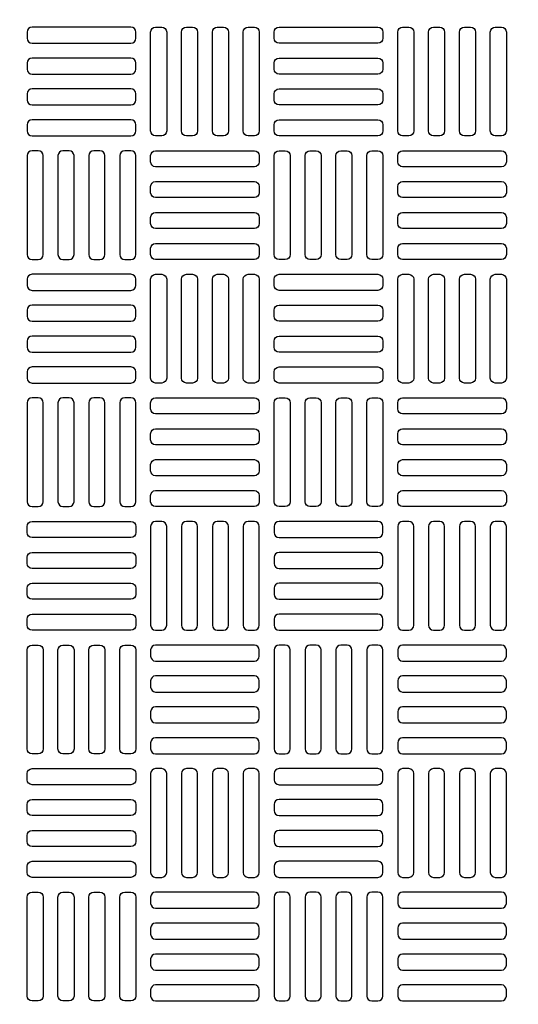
# Model space of a CAD drawing. Extents: x -169 to 6736, y -208 to 3022.
# Tile 626 of 656: x 5959.45 to 5967.4, y 1470.23 to 1485.91. Entities that reach past the tile are written whole.
import ezdxf

# ---------------------------------------------------------------- set-up
doc = ezdxf.new("R2010")
doc.units = 0
doc.header["$MEASUREMENT"] = 0
doc.linetypes.add('HIDDEN2', pattern=[0.28125, 0.1875, -0.09375])
doc.layers.get('DEFPOINTS').update_dxf_attribs({"linetype": 'CONTINUOUS'})
for name, color, linetype in [('TANK-MANHOLE-COVER-40', 2, 'CONTINUOUS'), ('TANK-MANHOLE-COVER-HATCH-40', 252, 'CONTINUOUS'), ('TANK-SLOPE', 3, 'CONTINUOUS')]:
    doc.layers.add(name, color=color, linetype=linetype)

msp = doc.modelspace()

# ---------------------------------------------------------------- linework, layer by layer
at = {"layer": 'DEFPOINTS', "color": 8, "linetype": 'HIDDEN2', "ltscale": 0.125}
msp.add_circle((5962.40346, 1479.01916), 14, dxfattribs=at)
msp.add_circle((5962.40346, 1479.01916), 14, dxfattribs=at)
at = {"layer": 'DEFPOINTS', "color": 8, "linetype": 'HIDDEN2', "ltscale": 0.5}
msp.add_circle((5962.40346, 1479.01916), 11, dxfattribs=at)
msp.add_circle((5962.40346, 1479.01916), 11, dxfattribs=at)
at = {"layer": 'TANK-MANHOLE-COVER-40', "color": 4, "linetype": 'Continuous'}
msp.add_circle((5962.40422, 1479.01916), 22.63902, dxfattribs=at)
at = {"layer": 'TANK-MANHOLE-COVER-40', "color": 1, "linetype": 'Continuous'}
msp.add_circle((5962.40422, 1479.01916), 22.44094, dxfattribs=at)
at = {"layer": 'TANK-MANHOLE-COVER-40', "color": 2, "linetype": 'Continuous'}
msp.add_circle((5962.40422, 1479.01916), 21.65354, dxfattribs=at)
at = {"layer": 'TANK-MANHOLE-COVER-HATCH-40', "linetype": 'Continuous', "flags": 128}
for points in [[(5959.56958, 1485.61365, 0.41421356), (5959.64832, 1485.53491), (5961.22312, 1485.53491, 0.41421356), (5961.30186, 1485.61365), (5961.30186, 1485.71207, 0.41421356), (5961.22312, 1485.79081), (5959.64832, 1485.79081, 0.41421356), (5959.56958, 1485.71207)], [(5961.61682, 1484.05853, -0.41421356), (5961.53808, 1484.13727), (5961.53808, 1485.71207, -0.41421356), (5961.61682, 1485.79081), (5961.71525, 1485.79081, -0.41421356), (5961.79399, 1485.71207), (5961.79399, 1484.13727, -0.41421356), (5961.71525, 1484.05853)], [(5962.10895, 1484.05853, -0.41421356), (5962.03021, 1484.13727), (5962.03021, 1485.71207, -0.41421356), (5962.10895, 1485.79081), (5962.20737, 1485.79081, -0.41421356), (5962.28611, 1485.71207), (5962.28611, 1484.13727, -0.41421356), (5962.20737, 1484.05853)], [(5962.60107, 1484.05853, -0.41421356), (5962.52233, 1484.13727), (5962.52233, 1485.71207, -0.41421356), (5962.60107, 1485.79081), (5962.6995, 1485.79081, -0.41421356), (5962.77824, 1485.71207), (5962.77824, 1484.13727, -0.41421356), (5962.6995, 1484.05853)], [(5963.0932, 1484.05853, -0.41421356), (5963.01446, 1484.13727), (5963.01446, 1485.71207, -0.41421356), (5963.0932, 1485.79081), (5963.19163, 1485.79081, -0.41421356), (5963.27037, 1485.71207), (5963.27037, 1484.13727, -0.41421356), (5963.19163, 1484.05853)], [(5965.23887, 1485.61365, -0.41421356), (5965.16013, 1485.53491), (5963.58533, 1485.53491, -0.41421356), (5963.50659, 1485.61365), (5963.50659, 1485.71207, -0.41421356), (5963.58533, 1485.79081), (5965.16013, 1485.79081, -0.41421356), (5965.23887, 1485.71207)], [(5965.55383, 1484.05853, -0.41421356), (5965.47509, 1484.13727), (5965.47509, 1485.71207, -0.41421356), (5965.55383, 1485.79081), (5965.65226, 1485.79081, -0.41421356), (5965.731, 1485.71207), (5965.731, 1484.13727, -0.41421356), (5965.65226, 1484.05853)], [(5966.04596, 1484.05853, -0.41421356), (5965.96722, 1484.13727), (5965.96722, 1485.71207, -0.41421356), (5966.04596, 1485.79081), (5966.14438, 1485.79081, -0.41421356), (5966.22312, 1485.71207), (5966.22312, 1484.13727, -0.41421356), (5966.14438, 1484.05853)], [(5966.53808, 1484.05853, -0.41421356), (5966.45934, 1484.13727), (5966.45934, 1485.71207, -0.41421356), (5966.53808, 1485.79081), (5966.63651, 1485.79081, -0.41421356), (5966.71525, 1485.71207), (5966.71525, 1484.13727, -0.41421356), (5966.63651, 1484.05853)], [(5967.03021, 1484.05853, -0.41421356), (5966.95147, 1484.13727), (5966.95147, 1485.71207, -0.41421356), (5967.03021, 1485.79081), (5967.12863, 1485.79081, -0.41421356), (5967.20737, 1485.71207), (5967.20737, 1484.13727, -0.41421356), (5967.12863, 1484.05853)], [(5959.56958, 1485.12152, 0.41421356), (5959.64832, 1485.04278), (5961.22312, 1485.04278, 0.41421356), (5961.30186, 1485.12152), (5961.30186, 1485.21995, 0.41421356), (5961.22312, 1485.29869), (5959.64832, 1485.29869, 0.41421356), (5959.56958, 1485.21995)], [(5965.23887, 1485.12152, -0.41421356), (5965.16013, 1485.04278), (5963.58533, 1485.04278, -0.41421356), (5963.50659, 1485.12152), (5963.50659, 1485.21995, -0.41421356), (5963.58533, 1485.29869), (5965.16013, 1485.29869, -0.41421356), (5965.23887, 1485.21995)], [(5959.56958, 1484.6294, 0.41421356), (5959.64832, 1484.55066), (5961.22312, 1484.55066, 0.41421356), (5961.30186, 1484.6294), (5961.30186, 1484.72782, 0.41421356), (5961.22312, 1484.80656), (5959.64832, 1484.80656, 0.41421356), (5959.56958, 1484.72782)], [(5965.23887, 1484.6294, -0.41421356), (5965.16013, 1484.55066), (5963.58533, 1484.55066, -0.41421356), (5963.50659, 1484.6294), (5963.50659, 1484.72782, -0.41421356), (5963.58533, 1484.80656), (5965.16013, 1484.80656, -0.41421356), (5965.23887, 1484.72782)], [(5959.56958, 1484.13727, 0.41421356), (5959.64832, 1484.05853), (5961.22312, 1484.05853, 0.41421356), (5961.30186, 1484.13727), (5961.30186, 1484.23569, 0.41421356), (5961.22312, 1484.31443), (5959.64832, 1484.31443, 0.41421356), (5959.56958, 1484.23569)], [(5965.23887, 1484.13727, -0.41421356), (5965.16013, 1484.05853), (5963.58533, 1484.05853, -0.41421356), (5963.50659, 1484.13727), (5963.50659, 1484.23569, -0.41421356), (5963.58533, 1484.31443), (5965.16013, 1484.31443, -0.41421356), (5965.23887, 1484.23569)], [(5959.74674, 1482.09003, 0.41421356), (5959.82548, 1482.16877), (5959.82548, 1483.74357, 0.41421356), (5959.74674, 1483.82231), (5959.64832, 1483.82231, 0.41421356), (5959.56958, 1483.74357), (5959.56958, 1482.16877, 0.41421356), (5959.64832, 1482.09003)], [(5960.23887, 1482.09003, 0.41421356), (5960.31761, 1482.16877), (5960.31761, 1483.74357, 0.41421356), (5960.23887, 1483.82231), (5960.14044, 1483.82231, 0.41421356), (5960.0617, 1483.74357), (5960.0617, 1482.16877, 0.41421356), (5960.14044, 1482.09003)], [(5960.731, 1482.09003, 0.41421356), (5960.80974, 1482.16877), (5960.80974, 1483.74357, 0.41421356), (5960.731, 1483.82231), (5960.63257, 1483.82231, 0.41421356), (5960.55383, 1483.74357), (5960.55383, 1482.16877, 0.41421356), (5960.63257, 1482.09003)], [(5961.22312, 1482.09003, 0.41421356), (5961.30186, 1482.16877), (5961.30186, 1483.74357, 0.41421356), (5961.22312, 1483.82231), (5961.1247, 1483.82231, 0.41421356), (5961.04596, 1483.74357), (5961.04596, 1482.16877, 0.41421356), (5961.1247, 1482.09003)], [(5961.53808, 1483.74357, -0.41421356), (5961.61682, 1483.82231), (5963.19163, 1483.82231, -0.41421356), (5963.27037, 1483.74357), (5963.27037, 1483.64514, -0.41421356), (5963.19163, 1483.5664), (5961.61682, 1483.5664, -0.41421356), (5961.53808, 1483.64514)], [(5963.58533, 1482.09003, -0.41421356), (5963.50659, 1482.16877), (5963.50659, 1483.74357, -0.41421356), (5963.58533, 1483.82231), (5963.68375, 1483.82231, -0.41421356), (5963.76249, 1483.74357), (5963.76249, 1482.16877, -0.41421356), (5963.68375, 1482.09003)], [(5964.07745, 1482.09003, -0.41421356), (5963.99871, 1482.16877), (5963.99871, 1483.74357, -0.41421356), (5964.07745, 1483.82231), (5964.17588, 1483.82231, -0.41421356), (5964.25462, 1483.74357), (5964.25462, 1482.16877, -0.41421356), (5964.17588, 1482.09003)], [(5964.56958, 1482.09003, -0.41421356), (5964.49084, 1482.16877), (5964.49084, 1483.74357, -0.41421356), (5964.56958, 1483.82231), (5964.668, 1483.82231, -0.41421356), (5964.74674, 1483.74357), (5964.74674, 1482.16877, -0.41421356), (5964.668, 1482.09003)], [(5965.0617, 1482.09003, -0.41421356), (5964.98296, 1482.16877), (5964.98296, 1483.74357, -0.41421356), (5965.0617, 1483.82231), (5965.16013, 1483.82231, -0.41421356), (5965.23887, 1483.74357), (5965.23887, 1482.16877, -0.41421356), (5965.16013, 1482.09003)], [(5965.47509, 1483.74357, -0.41421356), (5965.55383, 1483.82231), (5967.12863, 1483.82231, -0.41421356), (5967.20737, 1483.74357), (5967.20737, 1483.64514, -0.41421356), (5967.12863, 1483.5664), (5965.55383, 1483.5664, -0.41421356), (5965.47509, 1483.64514)], [(5961.53808, 1483.25144, -0.41421356), (5961.61682, 1483.33018), (5963.19163, 1483.33018, -0.41421356), (5963.27037, 1483.25144), (5963.27037, 1483.15302, -0.41421356), (5963.19163, 1483.07428), (5961.61682, 1483.07428, -0.41421356), (5961.53808, 1483.15302)], [(5965.47509, 1483.25144, -0.41421356), (5965.55383, 1483.33018), (5967.12863, 1483.33018, -0.41421356), (5967.20737, 1483.25144), (5967.20737, 1483.15302, -0.41421356), (5967.12863, 1483.07428), (5965.55383, 1483.07428, -0.41421356), (5965.47509, 1483.15302)], [(5961.53808, 1482.75932, -0.41421356), (5961.61682, 1482.83806), (5963.19163, 1482.83806, -0.41421356), (5963.27037, 1482.75932), (5963.27037, 1482.66089, -0.41421356), (5963.19163, 1482.58215), (5961.61682, 1482.58215, -0.41421356), (5961.53808, 1482.66089)], [(5965.47509, 1482.75932, -0.41421356), (5965.55383, 1482.83806), (5967.12863, 1482.83806, -0.41421356), (5967.20737, 1482.75932), (5967.20737, 1482.66089, -0.41421356), (5967.12863, 1482.58215), (5965.55383, 1482.58215, -0.41421356), (5965.47509, 1482.66089)], [(5961.53808, 1482.26719, -0.41421356), (5961.61682, 1482.34593), (5963.19163, 1482.34593, -0.41421356), (5963.27037, 1482.26719), (5963.27037, 1482.16877, -0.41421356), (5963.19163, 1482.09003), (5961.61682, 1482.09003, -0.41421356), (5961.53808, 1482.16877)], [(5965.47509, 1482.26719, -0.41421356), (5965.55383, 1482.34593), (5967.12863, 1482.34593, -0.41421356), (5967.20737, 1482.26719), (5967.20737, 1482.16877, -0.41421356), (5967.12863, 1482.09003), (5965.55383, 1482.09003, -0.41421356), (5965.47509, 1482.16877)], [(5959.56958, 1481.67664, 0.41421356), (5959.64832, 1481.5979), (5961.22312, 1481.5979, 0.41421356), (5961.30186, 1481.67664), (5961.30186, 1481.77506, 0.41421356), (5961.22312, 1481.85381), (5959.64832, 1481.85381, 0.41421356), (5959.56958, 1481.77506)], [(5961.61682, 1480.12152, -0.41421356), (5961.53808, 1480.20026), (5961.53808, 1481.77506, -0.41421356), (5961.61682, 1481.85381), (5961.71525, 1481.85381, -0.41421356), (5961.79399, 1481.77506), (5961.79399, 1480.20026, -0.41421356), (5961.71525, 1480.12152)], [(5962.10895, 1480.12152, -0.41421356), (5962.03021, 1480.20026), (5962.03021, 1481.77506, -0.41421356), (5962.10895, 1481.85381), (5962.20737, 1481.85381, -0.41421356), (5962.28611, 1481.77506), (5962.28611, 1480.20026, -0.41421356), (5962.20737, 1480.12152)], [(5962.60107, 1480.12152, -0.41421356), (5962.52233, 1480.20026), (5962.52233, 1481.77506, -0.41421356), (5962.60107, 1481.85381), (5962.6995, 1481.85381, -0.41421356), (5962.77824, 1481.77506), (5962.77824, 1480.20026, -0.41421356), (5962.6995, 1480.12152)], [(5963.0932, 1480.12152, -0.41421356), (5963.01446, 1480.20026), (5963.01446, 1481.77506, -0.41421356), (5963.0932, 1481.85381), (5963.19163, 1481.85381, -0.41421356), (5963.27037, 1481.77506), (5963.27037, 1480.20026, -0.41421356), (5963.19163, 1480.12152)], [(5965.23887, 1481.67664, -0.41421356), (5965.16013, 1481.5979), (5963.58533, 1481.5979, -0.41421356), (5963.50659, 1481.67664), (5963.50659, 1481.77506, -0.41421356), (5963.58533, 1481.85381), (5965.16013, 1481.85381, -0.41421356), (5965.23887, 1481.77506)], [(5965.55383, 1480.12152, -0.41421356), (5965.47509, 1480.20026), (5965.47509, 1481.77506, -0.41421356), (5965.55383, 1481.85381), (5965.65226, 1481.85381, -0.41421356), (5965.731, 1481.77506), (5965.731, 1480.20026, -0.41421356), (5965.65226, 1480.12152)], [(5966.04596, 1480.12152, -0.41421356), (5965.96722, 1480.20026), (5965.96722, 1481.77506, -0.41421356), (5966.04596, 1481.85381), (5966.14438, 1481.85381, -0.41421356), (5966.22312, 1481.77506), (5966.22312, 1480.20026, -0.41421356), (5966.14438, 1480.12152)], [(5966.53808, 1480.12152, -0.41421356), (5966.45934, 1480.20026), (5966.45934, 1481.77506, -0.41421356), (5966.53808, 1481.85381), (5966.63651, 1481.85381, -0.41421356), (5966.71525, 1481.77506), (5966.71525, 1480.20026, -0.41421356), (5966.63651, 1480.12152)], [(5967.03021, 1480.12152, -0.41421356), (5966.95147, 1480.20026), (5966.95147, 1481.77506, -0.41421356), (5967.03021, 1481.85381), (5967.12863, 1481.85381, -0.41421356), (5967.20737, 1481.77506), (5967.20737, 1480.20026, -0.41421356), (5967.12863, 1480.12152)], [(5959.56958, 1481.18451, 0.41421356), (5959.64832, 1481.10577), (5961.22312, 1481.10577, 0.41421356), (5961.30186, 1481.18451), (5961.30186, 1481.28294, 0.41421356), (5961.22312, 1481.36168), (5959.64832, 1481.36168, 0.41421356), (5959.56958, 1481.28294)], [(5965.23887, 1481.18451, -0.41421356), (5965.16013, 1481.10577), (5963.58533, 1481.10577, -0.41421356), (5963.50659, 1481.18451), (5963.50659, 1481.28294, -0.41421356), (5963.58533, 1481.36168), (5965.16013, 1481.36168, -0.41421356), (5965.23887, 1481.28294)], [(5959.56958, 1480.69239, 0.41421356), (5959.64832, 1480.61365), (5961.22312, 1480.61365, 0.41421356), (5961.30186, 1480.69239), (5961.30186, 1480.79081, 0.41421356), (5961.22312, 1480.86955), (5959.64832, 1480.86955, 0.41421356), (5959.56958, 1480.79081)], [(5965.23887, 1480.69239, -0.41421356), (5965.16013, 1480.61365), (5963.58533, 1480.61365, -0.41421356), (5963.50659, 1480.69239), (5963.50659, 1480.79081, -0.41421356), (5963.58533, 1480.86955), (5965.16013, 1480.86955, -0.41421356), (5965.23887, 1480.79081)], [(5959.56958, 1480.20026, 0.41421356), (5959.64832, 1480.12152), (5961.22312, 1480.12152, 0.41421356), (5961.30186, 1480.20026), (5961.30186, 1480.29869, 0.41421356), (5961.22312, 1480.37743), (5959.64832, 1480.37743, 0.41421356), (5959.56958, 1480.29869)], [(5965.23887, 1480.20026, -0.41421356), (5965.16013, 1480.12152), (5963.58533, 1480.12152, -0.41421356), (5963.50659, 1480.20026), (5963.50659, 1480.29869, -0.41421356), (5963.58533, 1480.37743), (5965.16013, 1480.37743, -0.41421356), (5965.23887, 1480.29869)], [(5959.74674, 1478.15302, 0.41421356), (5959.82548, 1478.23176), (5959.82548, 1479.80656, 0.41421356), (5959.74674, 1479.8853), (5959.64832, 1479.8853, 0.41421356), (5959.56958, 1479.80656), (5959.56958, 1478.23176, 0.41421356), (5959.64832, 1478.15302)], [(5960.23887, 1478.15302, 0.41421356), (5960.31761, 1478.23176), (5960.31761, 1479.80656, 0.41421356), (5960.23887, 1479.8853), (5960.14044, 1479.8853, 0.41421356), (5960.0617, 1479.80656), (5960.0617, 1478.23176, 0.41421356), (5960.14044, 1478.15302)], [(5960.731, 1478.15302, 0.41421356), (5960.80974, 1478.23176), (5960.80974, 1479.80656, 0.41421356), (5960.731, 1479.8853), (5960.63257, 1479.8853, 0.41421356), (5960.55383, 1479.80656), (5960.55383, 1478.23176, 0.41421356), (5960.63257, 1478.15302)], [(5961.22312, 1478.15302, 0.41421356), (5961.30186, 1478.23176), (5961.30186, 1479.80656, 0.41421356), (5961.22312, 1479.8853), (5961.1247, 1479.8853, 0.41421356), (5961.04596, 1479.80656), (5961.04596, 1478.23176, 0.41421356), (5961.1247, 1478.15302)], [(5961.53808, 1479.80656, -0.41421356), (5961.61682, 1479.8853), (5963.19163, 1479.8853, -0.41421356), (5963.27037, 1479.80656), (5963.27037, 1479.70814, -0.41421356), (5963.19163, 1479.6294), (5961.61682, 1479.6294, -0.41421356), (5961.53808, 1479.70814)], [(5963.58533, 1478.15302, -0.41421356), (5963.50659, 1478.23176), (5963.50659, 1479.80656, -0.41421356), (5963.58533, 1479.8853), (5963.68375, 1479.8853, -0.41421356), (5963.76249, 1479.80656), (5963.76249, 1478.23176, -0.41421356), (5963.68375, 1478.15302)], [(5964.07745, 1478.15302, -0.41421356), (5963.99871, 1478.23176), (5963.99871, 1479.80656, -0.41421356), (5964.07745, 1479.8853), (5964.17588, 1479.8853, -0.41421356), (5964.25462, 1479.80656), (5964.25462, 1478.23176, -0.41421356), (5964.17588, 1478.15302)], [(5964.56958, 1478.15302, -0.41421356), (5964.49084, 1478.23176), (5964.49084, 1479.80656, -0.41421356), (5964.56958, 1479.8853), (5964.668, 1479.8853, -0.41421356), (5964.74674, 1479.80656), (5964.74674, 1478.23176, -0.41421356), (5964.668, 1478.15302)], [(5965.0617, 1478.15302, -0.41421356), (5964.98296, 1478.23176), (5964.98296, 1479.80656, -0.41421356), (5965.0617, 1479.8853), (5965.16013, 1479.8853, -0.41421356), (5965.23887, 1479.80656), (5965.23887, 1478.23176, -0.41421356), (5965.16013, 1478.15302)], [(5965.47509, 1479.80656, -0.41421356), (5965.55383, 1479.8853), (5967.12863, 1479.8853, -0.41421356), (5967.20737, 1479.80656), (5967.20737, 1479.70814, -0.41421356), (5967.12863, 1479.6294), (5965.55383, 1479.6294, -0.41421356), (5965.47509, 1479.70814)], [(5961.53808, 1479.31443, -0.41421356), (5961.61682, 1479.39318), (5963.19163, 1479.39318, -0.41421356), (5963.27037, 1479.31443), (5963.27037, 1479.21601, -0.41421356), (5963.19163, 1479.13727), (5961.61682, 1479.13727, -0.41421356), (5961.53808, 1479.21601)], [(5965.47509, 1479.31443, -0.41421356), (5965.55383, 1479.39318), (5967.12863, 1479.39318, -0.41421356), (5967.20737, 1479.31443), (5967.20737, 1479.21601, -0.41421356), (5967.12863, 1479.13727), (5965.55383, 1479.13727, -0.41421356), (5965.47509, 1479.21601)], [(5961.53808, 1478.82231, -0.41421356), (5961.61682, 1478.90105), (5963.19163, 1478.90105, -0.41421356), (5963.27037, 1478.82231), (5963.27037, 1478.72388, -0.41421356), (5963.19163, 1478.64514), (5961.61682, 1478.64514, -0.41421356), (5961.53808, 1478.72388)], [(5965.47509, 1478.82231, -0.41421356), (5965.55383, 1478.90105), (5967.12863, 1478.90105, -0.41421356), (5967.20737, 1478.82231), (5967.20737, 1478.72388, -0.41421356), (5967.12863, 1478.64514), (5965.55383, 1478.64514, -0.41421356), (5965.47509, 1478.72388)], [(5961.53808, 1478.33018, -0.41421356), (5961.61682, 1478.40892), (5963.19163, 1478.40892, -0.41421356), (5963.27037, 1478.33018), (5963.27037, 1478.23176, -0.41421356), (5963.19163, 1478.15302), (5961.61682, 1478.15302, -0.41421356), (5961.53808, 1478.23176)], [(5965.47509, 1478.33018, -0.41421356), (5965.55383, 1478.40892), (5967.12863, 1478.40892, -0.41421356), (5967.20737, 1478.33018), (5967.20737, 1478.23176, -0.41421356), (5967.12863, 1478.15302), (5965.55383, 1478.15302, -0.41421356), (5965.47509, 1478.23176)], [(5959.56958, 1477.83806, -0.41421356), (5959.64832, 1477.9168), (5961.22312, 1477.9168, -0.41421356), (5961.30186, 1477.83806), (5961.30186, 1477.73963, -0.41421356), (5961.22312, 1477.66089), (5959.64832, 1477.66089, -0.41421356), (5959.56958, 1477.73963)], [(5961.61682, 1477.9168, 0.41421356), (5961.53808, 1477.83806), (5961.53808, 1476.26325, 0.41421356), (5961.61682, 1476.18451), (5961.71525, 1476.18451, 0.41421356), (5961.79399, 1476.26325), (5961.79399, 1477.83806, 0.41421356), (5961.71525, 1477.9168)], [(5962.10895, 1477.9168, 0.41421356), (5962.03021, 1477.83806), (5962.03021, 1476.26325, 0.41421356), (5962.10895, 1476.18451), (5962.20737, 1476.18451, 0.41421356), (5962.28611, 1476.26325), (5962.28611, 1477.83806, 0.41421356), (5962.20737, 1477.9168)], [(5962.60107, 1477.9168, 0.41421356), (5962.52233, 1477.83806), (5962.52233, 1476.26325, 0.41421356), (5962.60107, 1476.18451), (5962.6995, 1476.18451, 0.41421356), (5962.77824, 1476.26325), (5962.77824, 1477.83806, 0.41421356), (5962.6995, 1477.9168)], [(5963.0932, 1477.9168, 0.41421356), (5963.01446, 1477.83806), (5963.01446, 1476.26325, 0.41421356), (5963.0932, 1476.18451), (5963.19163, 1476.18451, 0.41421356), (5963.27037, 1476.26325), (5963.27037, 1477.83806, 0.41421356), (5963.19163, 1477.9168)], [(5965.23887, 1477.83806, 0.41421356), (5965.16013, 1477.9168), (5963.58533, 1477.9168, 0.41421356), (5963.50659, 1477.83806), (5963.50659, 1477.73963, 0.41421356), (5963.58533, 1477.66089), (5965.16013, 1477.66089, 0.41421356), (5965.23887, 1477.73963)], [(5965.55383, 1477.9168, 0.41421356), (5965.47509, 1477.83806), (5965.47509, 1476.26325, 0.41421356), (5965.55383, 1476.18451), (5965.65226, 1476.18451, 0.41421356), (5965.731, 1476.26325), (5965.731, 1477.83806, 0.41421356), (5965.65226, 1477.9168)], [(5966.04596, 1477.9168, 0.41421356), (5965.96722, 1477.83806), (5965.96722, 1476.26325, 0.41421356), (5966.04596, 1476.18451), (5966.14438, 1476.18451, 0.41421356), (5966.22312, 1476.26325), (5966.22312, 1477.83806, 0.41421356), (5966.14438, 1477.9168)], [(5966.53808, 1477.9168, 0.41421356), (5966.45934, 1477.83806), (5966.45934, 1476.26325, 0.41421356), (5966.53808, 1476.18451), (5966.63651, 1476.18451, 0.41421356), (5966.71525, 1476.26325), (5966.71525, 1477.83806, 0.41421356), (5966.63651, 1477.9168)], [(5967.03021, 1477.9168, 0.41421356), (5966.95147, 1477.83806), (5966.95147, 1476.26325, 0.41421356), (5967.03021, 1476.18451), (5967.12863, 1476.18451, 0.41421356), (5967.20737, 1476.26325), (5967.20737, 1477.83806, 0.41421356), (5967.12863, 1477.9168)], [(5959.56958, 1477.34593, -0.41421356), (5959.64832, 1477.42467), (5961.22312, 1477.42467, -0.41421356), (5961.30186, 1477.34593), (5961.30186, 1477.24751, -0.41421356), (5961.22312, 1477.16877), (5959.64832, 1477.16877, -0.41421356), (5959.56958, 1477.24751)], [(5965.23887, 1477.34593, 0.41421356), (5965.16013, 1477.42467), (5963.58533, 1477.42467, 0.41421356), (5963.50659, 1477.34593), (5963.50659, 1477.24751, 0.41421356), (5963.58533, 1477.16877), (5965.16013, 1477.16877, 0.41421356), (5965.23887, 1477.24751)], [(5959.56958, 1476.85381, -0.41421356), (5959.64832, 1476.93255), (5961.22312, 1476.93255, -0.41421356), (5961.30186, 1476.85381), (5961.30186, 1476.75538, -0.41421356), (5961.22312, 1476.67664), (5959.64832, 1476.67664, -0.41421356), (5959.56958, 1476.75538)], [(5965.23887, 1476.85381, 0.41421356), (5965.16013, 1476.93255), (5963.58533, 1476.93255, 0.41421356), (5963.50659, 1476.85381), (5963.50659, 1476.75538, 0.41421356), (5963.58533, 1476.67664), (5965.16013, 1476.67664, 0.41421356), (5965.23887, 1476.75538)], [(5959.56958, 1476.36168, -0.41421356), (5959.64832, 1476.44042), (5961.22312, 1476.44042, -0.41421356), (5961.30186, 1476.36168), (5961.30186, 1476.26325, -0.41421356), (5961.22312, 1476.18451), (5959.64832, 1476.18451, -0.41421356), (5959.56958, 1476.26325)], [(5965.23887, 1476.36168, 0.41421356), (5965.16013, 1476.44042), (5963.58533, 1476.44042, 0.41421356), (5963.50659, 1476.36168), (5963.50659, 1476.26325, 0.41421356), (5963.58533, 1476.18451), (5965.16013, 1476.18451, 0.41421356), (5965.23887, 1476.26325)], [(5959.74674, 1475.94829, -0.41421356), (5959.82548, 1475.86955), (5959.82548, 1474.29475, -0.41421356), (5959.74674, 1474.21601), (5959.64832, 1474.21601, -0.41421356), (5959.56958, 1474.29475), (5959.56958, 1475.86955, -0.41421356), (5959.64832, 1475.94829)], [(5960.23887, 1475.94829, -0.41421356), (5960.31761, 1475.86955), (5960.31761, 1474.29475, -0.41421356), (5960.23887, 1474.21601), (5960.14044, 1474.21601, -0.41421356), (5960.0617, 1474.29475), (5960.0617, 1475.86955, -0.41421356), (5960.14044, 1475.94829)], [(5960.731, 1475.94829, -0.41421356), (5960.80974, 1475.86955), (5960.80974, 1474.29475, -0.41421356), (5960.731, 1474.21601), (5960.63257, 1474.21601, -0.41421356), (5960.55383, 1474.29475), (5960.55383, 1475.86955, -0.41421356), (5960.63257, 1475.94829)], [(5961.22312, 1475.94829, -0.41421356), (5961.30186, 1475.86955), (5961.30186, 1474.29475, -0.41421356), (5961.22312, 1474.21601), (5961.1247, 1474.21601, -0.41421356), (5961.04596, 1474.29475), (5961.04596, 1475.86955, -0.41421356), (5961.1247, 1475.94829)], [(5961.53808, 1475.77113, 0.41421356), (5961.61682, 1475.69239), (5963.19163, 1475.69239, 0.41421356), (5963.27037, 1475.77113), (5963.27037, 1475.86955, 0.41421356), (5963.19163, 1475.94829), (5961.61682, 1475.94829, 0.41421356), (5961.53808, 1475.86955)], [(5963.58533, 1475.94829, 0.41421356), (5963.50659, 1475.86955), (5963.50659, 1474.29475, 0.41421356), (5963.58533, 1474.21601), (5963.68375, 1474.21601, 0.41421356), (5963.76249, 1474.29475), (5963.76249, 1475.86955, 0.41421356), (5963.68375, 1475.94829)], [(5964.07745, 1475.94829, 0.41421356), (5963.99871, 1475.86955), (5963.99871, 1474.29475, 0.41421356), (5964.07745, 1474.21601), (5964.17588, 1474.21601, 0.41421356), (5964.25462, 1474.29475), (5964.25462, 1475.86955, 0.41421356), (5964.17588, 1475.94829)], [(5964.56958, 1475.94829, 0.41421356), (5964.49084, 1475.86955), (5964.49084, 1474.29475, 0.41421356), (5964.56958, 1474.21601), (5964.668, 1474.21601, 0.41421356), (5964.74674, 1474.29475), (5964.74674, 1475.86955, 0.41421356), (5964.668, 1475.94829)], [(5965.0617, 1475.94829, 0.41421356), (5964.98296, 1475.86955), (5964.98296, 1474.29475, 0.41421356), (5965.0617, 1474.21601), (5965.16013, 1474.21601, 0.41421356), (5965.23887, 1474.29475), (5965.23887, 1475.86955, 0.41421356), (5965.16013, 1475.94829)], [(5965.47509, 1475.77113, 0.41421356), (5965.55383, 1475.69239), (5967.12863, 1475.69239, 0.41421356), (5967.20737, 1475.77113), (5967.20737, 1475.86955, 0.41421356), (5967.12863, 1475.94829), (5965.55383, 1475.94829, 0.41421356), (5965.47509, 1475.86955)], [(5961.53808, 1475.279, 0.41421356), (5961.61682, 1475.20026), (5963.19163, 1475.20026, 0.41421356), (5963.27037, 1475.279), (5963.27037, 1475.37743, 0.41421356), (5963.19163, 1475.45617), (5961.61682, 1475.45617, 0.41421356), (5961.53808, 1475.37743)], [(5965.47509, 1475.279, 0.41421356), (5965.55383, 1475.20026), (5967.12863, 1475.20026, 0.41421356), (5967.20737, 1475.279), (5967.20737, 1475.37743, 0.41421356), (5967.12863, 1475.45617), (5965.55383, 1475.45617, 0.41421356), (5965.47509, 1475.37743)], [(5961.53808, 1474.78688, 0.41421356), (5961.61682, 1474.70814), (5963.19163, 1474.70814, 0.41421356), (5963.27037, 1474.78688), (5963.27037, 1474.8853, 0.41421356), (5963.19163, 1474.96404), (5961.61682, 1474.96404, 0.41421356), (5961.53808, 1474.8853)], [(5965.47509, 1474.78688, 0.41421356), (5965.55383, 1474.70814), (5967.12863, 1474.70814, 0.41421356), (5967.20737, 1474.78688), (5967.20737, 1474.8853, 0.41421356), (5967.12863, 1474.96404), (5965.55383, 1474.96404, 0.41421356), (5965.47509, 1474.8853)], [(5961.53808, 1474.29475, 0.41421356), (5961.61682, 1474.21601), (5963.19163, 1474.21601, 0.41421356), (5963.27037, 1474.29475), (5963.27037, 1474.39318, 0.41421356), (5963.19163, 1474.47192), (5961.61682, 1474.47192, 0.41421356), (5961.53808, 1474.39318)], [(5965.47509, 1474.29475, 0.41421356), (5965.55383, 1474.21601), (5967.12863, 1474.21601, 0.41421356), (5967.20737, 1474.29475), (5967.20737, 1474.39318, 0.41421356), (5967.12863, 1474.47192), (5965.55383, 1474.47192, 0.41421356), (5965.47509, 1474.39318)], [(5959.56958, 1473.90105, -0.41421356), (5959.64832, 1473.97979), (5961.22312, 1473.97979, -0.41421356), (5961.30186, 1473.90105), (5961.30186, 1473.80262, -0.41421356), (5961.22312, 1473.72388), (5959.64832, 1473.72388, -0.41421356), (5959.56958, 1473.80262)], [(5961.61682, 1473.97979, 0.41421356), (5961.53808, 1473.90105), (5961.53808, 1472.32625, 0.41421356), (5961.61682, 1472.24751), (5961.71525, 1472.24751, 0.41421356), (5961.79399, 1472.32625), (5961.79399, 1473.90105, 0.41421356), (5961.71525, 1473.97979)], [(5962.10895, 1473.97979, 0.41421356), (5962.03021, 1473.90105), (5962.03021, 1472.32625, 0.41421356), (5962.10895, 1472.24751), (5962.20737, 1472.24751, 0.41421356), (5962.28611, 1472.32625), (5962.28611, 1473.90105, 0.41421356), (5962.20737, 1473.97979)], [(5962.60107, 1473.97979, 0.41421356), (5962.52233, 1473.90105), (5962.52233, 1472.32625, 0.41421356), (5962.60107, 1472.24751), (5962.6995, 1472.24751, 0.41421356), (5962.77824, 1472.32625), (5962.77824, 1473.90105, 0.41421356), (5962.6995, 1473.97979)], [(5963.0932, 1473.97979, 0.41421356), (5963.01446, 1473.90105), (5963.01446, 1472.32625, 0.41421356), (5963.0932, 1472.24751), (5963.19163, 1472.24751, 0.41421356), (5963.27037, 1472.32625), (5963.27037, 1473.90105, 0.41421356), (5963.19163, 1473.97979)], [(5965.23887, 1473.90105, 0.41421356), (5965.16013, 1473.97979), (5963.58533, 1473.97979, 0.41421356), (5963.50659, 1473.90105), (5963.50659, 1473.80262, 0.41421356), (5963.58533, 1473.72388), (5965.16013, 1473.72388, 0.41421356), (5965.23887, 1473.80262)], [(5965.55383, 1473.97979, 0.41421356), (5965.47509, 1473.90105), (5965.47509, 1472.32625, 0.41421356), (5965.55383, 1472.24751), (5965.65226, 1472.24751, 0.41421356), (5965.731, 1472.32625), (5965.731, 1473.90105, 0.41421356), (5965.65226, 1473.97979)], [(5966.04596, 1473.97979, 0.41421356), (5965.96722, 1473.90105), (5965.96722, 1472.32625, 0.41421356), (5966.04596, 1472.24751), (5966.14438, 1472.24751, 0.41421356), (5966.22312, 1472.32625), (5966.22312, 1473.90105, 0.41421356), (5966.14438, 1473.97979)], [(5966.53808, 1473.97979, 0.41421356), (5966.45934, 1473.90105), (5966.45934, 1472.32625, 0.41421356), (5966.53808, 1472.24751), (5966.63651, 1472.24751, 0.41421356), (5966.71525, 1472.32625), (5966.71525, 1473.90105, 0.41421356), (5966.63651, 1473.97979)], [(5967.03021, 1473.97979, 0.41421356), (5966.95147, 1473.90105), (5966.95147, 1472.32625, 0.41421356), (5967.03021, 1472.24751), (5967.12863, 1472.24751, 0.41421356), (5967.20737, 1472.32625), (5967.20737, 1473.90105, 0.41421356), (5967.12863, 1473.97979)], [(5959.56958, 1473.40892, -0.41421356), (5959.64832, 1473.48766), (5961.22312, 1473.48766, -0.41421356), (5961.30186, 1473.40892), (5961.30186, 1473.3105, -0.41421356), (5961.22312, 1473.23176), (5959.64832, 1473.23176, -0.41421356), (5959.56958, 1473.3105)], [(5965.23887, 1473.40892, 0.41421356), (5965.16013, 1473.48766), (5963.58533, 1473.48766, 0.41421356), (5963.50659, 1473.40892), (5963.50659, 1473.3105, 0.41421356), (5963.58533, 1473.23176), (5965.16013, 1473.23176, 0.41421356), (5965.23887, 1473.3105)], [(5959.56958, 1472.9168, -0.41421356), (5959.64832, 1472.99554), (5961.22312, 1472.99554, -0.41421356), (5961.30186, 1472.9168), (5961.30186, 1472.81837, -0.41421356), (5961.22312, 1472.73963), (5959.64832, 1472.73963, -0.41421356), (5959.56958, 1472.81837)], [(5965.23887, 1472.9168, 0.41421356), (5965.16013, 1472.99554), (5963.58533, 1472.99554, 0.41421356), (5963.50659, 1472.9168), (5963.50659, 1472.81837, 0.41421356), (5963.58533, 1472.73963), (5965.16013, 1472.73963, 0.41421356), (5965.23887, 1472.81837)], [(5959.56958, 1472.42467, -0.41421356), (5959.64832, 1472.50341), (5961.22312, 1472.50341, -0.41421356), (5961.30186, 1472.42467), (5961.30186, 1472.32625, -0.41421356), (5961.22312, 1472.24751), (5959.64832, 1472.24751, -0.41421356), (5959.56958, 1472.32625)], [(5965.23887, 1472.42467, 0.41421356), (5965.16013, 1472.50341), (5963.58533, 1472.50341, 0.41421356), (5963.50659, 1472.42467), (5963.50659, 1472.32625, 0.41421356), (5963.58533, 1472.24751), (5965.16013, 1472.24751, 0.41421356), (5965.23887, 1472.32625)], [(5959.74674, 1472.01129, -0.41421356), (5959.82548, 1471.93255), (5959.82548, 1470.35774, -0.41421356), (5959.74674, 1470.279), (5959.64832, 1470.279, -0.41421356), (5959.56958, 1470.35774), (5959.56958, 1471.93255, -0.41421356), (5959.64832, 1472.01129)], [(5960.23887, 1472.01129, -0.41421356), (5960.31761, 1471.93255), (5960.31761, 1470.35774, -0.41421356), (5960.23887, 1470.279), (5960.14044, 1470.279, -0.41421356), (5960.0617, 1470.35774), (5960.0617, 1471.93255, -0.41421356), (5960.14044, 1472.01129)], [(5960.731, 1472.01129, -0.41421356), (5960.80974, 1471.93255), (5960.80974, 1470.35774, -0.41421356), (5960.731, 1470.279), (5960.63257, 1470.279, -0.41421356), (5960.55383, 1470.35774), (5960.55383, 1471.93255, -0.41421356), (5960.63257, 1472.01129)], [(5961.22312, 1472.01129, -0.41421356), (5961.30186, 1471.93255), (5961.30186, 1470.35774, -0.41421356), (5961.22312, 1470.279), (5961.1247, 1470.279, -0.41421356), (5961.04596, 1470.35774), (5961.04596, 1471.93255, -0.41421356), (5961.1247, 1472.01129)], [(5961.53808, 1471.83412, 0.41421356), (5961.61682, 1471.75538), (5963.19163, 1471.75538, 0.41421356), (5963.27037, 1471.83412), (5963.27037, 1471.93255, 0.41421356), (5963.19163, 1472.01129), (5961.61682, 1472.01129, 0.41421356), (5961.53808, 1471.93255)], [(5963.58533, 1472.01129, 0.41421356), (5963.50659, 1471.93255), (5963.50659, 1470.35774, 0.41421356), (5963.58533, 1470.279), (5963.68375, 1470.279, 0.41421356), (5963.76249, 1470.35774), (5963.76249, 1471.93255, 0.41421356), (5963.68375, 1472.01129)], [(5964.07745, 1472.01129, 0.41421356), (5963.99871, 1471.93255), (5963.99871, 1470.35774, 0.41421356), (5964.07745, 1470.279), (5964.17588, 1470.279, 0.41421356), (5964.25462, 1470.35774), (5964.25462, 1471.93255, 0.41421356), (5964.17588, 1472.01129)], [(5964.56958, 1472.01129, 0.41421356), (5964.49084, 1471.93255), (5964.49084, 1470.35774, 0.41421356), (5964.56958, 1470.279), (5964.668, 1470.279, 0.41421356), (5964.74674, 1470.35774), (5964.74674, 1471.93255, 0.41421356), (5964.668, 1472.01129)], [(5965.0617, 1472.01129, 0.41421356), (5964.98296, 1471.93255), (5964.98296, 1470.35774, 0.41421356), (5965.0617, 1470.279), (5965.16013, 1470.279, 0.41421356), (5965.23887, 1470.35774), (5965.23887, 1471.93255, 0.41421356), (5965.16013, 1472.01129)], [(5965.47509, 1471.83412, 0.41421356), (5965.55383, 1471.75538), (5967.12863, 1471.75538, 0.41421356), (5967.20737, 1471.83412), (5967.20737, 1471.93255, 0.41421356), (5967.12863, 1472.01129), (5965.55383, 1472.01129, 0.41421356), (5965.47509, 1471.93255)], [(5961.53808, 1471.34199, 0.41421356), (5961.61682, 1471.26325), (5963.19163, 1471.26325, 0.41421356), (5963.27037, 1471.34199), (5963.27037, 1471.44042, 0.41421356), (5963.19163, 1471.51916), (5961.61682, 1471.51916, 0.41421356), (5961.53808, 1471.44042)], [(5965.47509, 1471.34199, 0.41421356), (5965.55383, 1471.26325), (5967.12863, 1471.26325, 0.41421356), (5967.20737, 1471.34199), (5967.20737, 1471.44042, 0.41421356), (5967.12863, 1471.51916), (5965.55383, 1471.51916, 0.41421356), (5965.47509, 1471.44042)], [(5961.53808, 1470.84987, 0.41421356), (5961.61682, 1470.77113), (5963.19163, 1470.77113, 0.41421356), (5963.27037, 1470.84987), (5963.27037, 1470.94829, 0.41421356), (5963.19163, 1471.02703), (5961.61682, 1471.02703, 0.41421356), (5961.53808, 1470.94829)], [(5965.47509, 1470.84987, 0.41421356), (5965.55383, 1470.77113), (5967.12863, 1470.77113, 0.41421356), (5967.20737, 1470.84987), (5967.20737, 1470.94829, 0.41421356), (5967.12863, 1471.02703), (5965.55383, 1471.02703, 0.41421356), (5965.47509, 1470.94829)], [(5961.53808, 1470.35774, 0.41421356), (5961.61682, 1470.279), (5963.19163, 1470.279, 0.41421356), (5963.27037, 1470.35774), (5963.27037, 1470.45617, 0.41421356), (5963.19163, 1470.53491), (5961.61682, 1470.53491, 0.41421356), (5961.53808, 1470.45617)], [(5965.47509, 1470.35774, 0.41421356), (5965.55383, 1470.279), (5967.12863, 1470.279, 0.41421356), (5967.20737, 1470.35774), (5967.20737, 1470.45617, 0.41421356), (5967.12863, 1470.53491), (5965.55383, 1470.53491, 0.41421356), (5965.47509, 1470.45617)]]:
    msp.add_lwpolyline(points, format="xyb", close=True, dxfattribs=at)
at = {"layer": 'TANK-SLOPE'}
msp.add_lwpolyline([(5962.98856, 1444.38507), (6048.96407, 1445.83561, 0.9832619), (6048.96466, 1512.20116), (5962.98918, 1513.65324, 1.01702303)], format="xyb", close=True, dxfattribs=at)

doc.saveas('drawing.dxf')
